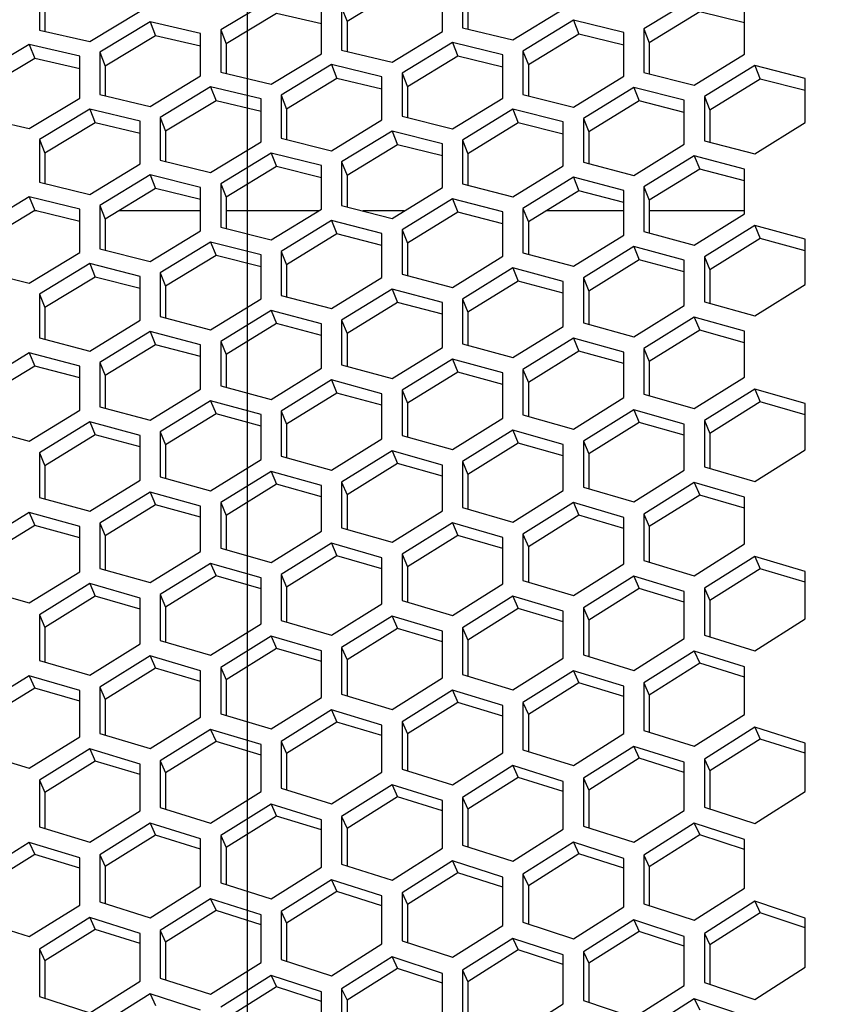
# Model space of a CAD drawing. Header units: millimetres. Extents: x 0 to 420, y 0 to 297.
# Tile 276 of 514: x 242.2 to 246.1, y 236.32 to 241.04. Entities that reach past the tile are written whole.
import ezdxf

# ---------------------------------------------------------------- set-up
doc = ezdxf.new("R2010")
doc.units = ezdxf.units.MM
doc.header["$LTSCALE"] = 23.1
doc.layers.get('0').update_dxf_attribs({"linetype": 'CONTINUOUS'})
doc.layers.add('DIM_PILOTEES', color=7, linetype='CONTINUOUS')
doc.styles.get("Standard").update_dxf_attribs({"font": 'txt', "width": 0.7})
doc.dimstyles.new('DIMSTYLE_1', dxfattribs={"dimtxt": 2.5, "dimasz": 3.5, "dimexe": 2, "dimexo": 0, "dimtad": 1, "dimdec": 0, "dimlfac": 10, "dimdsep": 46, "dimtxsty": 'Standard', "dimblk": '_FILLED', "dimblk1": '_FILLED', "dimblk2": '_FILLED', "dimcen": 0.09, "dimazin": 2, "dimtp": 1.2, "dimtm": 1.2, "dimtfac": 1, "dimtdec": 0, "dimtofl": 0, "dimtmove": 0, "dimatfit": 3, "dimldrblk": '_FILLED', "dimfxl": 0, "dimtolj": 1, "dimarcsym": 0})
doc.dimstyles.new('DIMSTYLE_2', dxfattribs={"dimtxt": 2.5, "dimasz": 3.5, "dimexe": 2, "dimexo": 0, "dimtad": 1, "dimdec": 0, "dimlfac": 10, "dimdsep": 46, "dimtxsty": 'Standard', "dimblk": '_FILLED', "dimblk1": '_FILLED', "dimblk2": '_FILLED', "dimcen": 0.09, "dimazin": 2, "dimtp": 0.5, "dimtm": 0.5, "dimtfac": 1, "dimtdec": 0, "dimtofl": 0, "dimtmove": 0, "dimatfit": 3, "dimldrblk": '_FILLED', "dimfxl": 0, "dimtolj": 1, "dimarcsym": 0})
doc.dimstyles.new('DIMSTYLE_4', dxfattribs={"dimtxt": 2.5, "dimasz": 3.5, "dimexe": 2, "dimexo": 0, "dimtad": 1, "dimdec": 0, "dimlfac": 10, "dimdsep": 46, "dimtxsty": 'Standard', "dimblk": '_FILLED', "dimblk1": '_FILLED', "dimblk2": '_FILLED', "dimcen": 0.09, "dimazin": 2, "dimtp": 0.8, "dimtm": 0.8, "dimtfac": 1, "dimtdec": 0, "dimtofl": 0, "dimtmove": 0, "dimatfit": 3, "dimldrblk": '_FILLED', "dimfxl": 0, "dimtolj": 1, "dimarcsym": 0})

# ---------------------------------------------------------------- blocks, each defined once
blk = doc.blocks.new('_FILLED')
at = {"color": 0, "linetype": 'ByBlock'}
blk.add_solid([(0, 0), (-1, 0.1429), (-1, -0.1429)], dxfattribs=at)
blk = doc.blocks.new('*D1')
at = {"layer": 'DIM_PILOTEES', "color": 2, "linetype": 'Continuous'}
for p, q in [((273.9153, 254.2086), (213.2201, 254.2086)), ((215.2201, 254.2086), (215.2201, 191.8279)), ((215.2201, 129.4471), (215.2201, 191.8279)), ((273.9407, 129.4471), (213.2201, 129.4471))]:
    blk.add_line(p, q, dxfattribs=at)
at = {"layer": 'DIM_PILOTEES', "color": 2, "linetype": 'Continuous', "xscale": 3.5, "yscale": 3.5, "zscale": 3.5}
for p, rotation in [((215.2201, 254.2086), 90), ((215.2201, 129.4471), 270)]:
    blk.add_blockref('_FILLED', p, dxfattribs=dict(at, rotation=rotation))
at = {"layer": 'DIM_PILOTEES', "color": 2, "linetype": 'Continuous', "insert": (212.0951, 191.6644), "char_height": 2.5, "width": 10.982143, "attachment_point": 2, "rotation": 90, "line_spacing_factor": 0.9}
blk.add_mtext('{\\ftxt;\\W0.0001;\\H0.0001;\\~}{\\ftxt;\\W2.9285714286;\\H2.5; }{\\ftxt;\\W0.0001;\\H0.0001;\\~}', dxfattribs=at)
blk = doc.blocks.new('*D2')
at = {"layer": 'DIM_PILOTEES', "color": 2, "linetype": 'Continuous'}
for p, q in [((226.3883, 206.1532), (226.3883, 267.8625)), ((243.2945, 226.4959), (243.2945, 267.8625)), ((226.3883, 265.8625), (218.8883, 265.8625)), ((218.8883, 265.8625), (234.8414, 265.8625)), ((250.7945, 265.8625), (234.8414, 265.8625)), ((243.2945, 265.8625), (250.7945, 265.8625))]:
    blk.add_line(p, q, dxfattribs=at)
at = {"layer": 'DIM_PILOTEES', "color": 2, "linetype": 'Continuous', "xscale": 3.5, "yscale": 3.5, "zscale": 3.5}
blk.add_blockref('_FILLED', (226.3883, 265.8625), dxfattribs=at)
at = {"layer": 'DIM_PILOTEES', "color": 2, "linetype": 'Continuous', "xscale": 3.5, "yscale": 3.5, "zscale": 3.5, "rotation": 180}
blk.add_blockref('_FILLED', (243.2945, 265.8625), dxfattribs=at)
at = {"layer": 'DIM_PILOTEES', "color": 2, "linetype": 'Continuous', "insert": (235.5503, 268.9875), "char_height": 2.5, "width": 8.035714, "attachment_point": 2, "line_spacing_factor": 0.9}
blk.add_mtext('{\\ftxt;\\W0.0001;\\H0.0001;\\~}{\\ftxt;\\W2.1428571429;\\H2.5; }{\\ftxt;\\W0.0001;\\H0.0001;\\~}', dxfattribs=at)
blk = doc.blocks.new('*D9')
at = {"layer": 'DIM_PILOTEES', "color": 2, "linetype": 'Continuous'}
for p, q in [((226.3883, 206.1532), (226.3883, 279.9641)), ((276.2211, 241.5579), (276.2211, 279.9641)), ((226.3883, 277.9641), (251.3047, 277.9641)), ((276.2211, 277.9641), (251.3047, 277.9641))]:
    blk.add_line(p, q, dxfattribs=at)
at = {"layer": 'DIM_PILOTEES', "color": 2, "linetype": 'Continuous', "xscale": 3.5, "yscale": 3.5, "zscale": 3.5, "rotation": 180}
blk.add_blockref('_FILLED', (226.3883, 277.9641), dxfattribs=at)
at = {"layer": 'DIM_PILOTEES', "color": 2, "linetype": 'Continuous', "xscale": 3.5, "yscale": 3.5, "zscale": 3.5}
blk.add_blockref('_FILLED', (276.2211, 277.9641), dxfattribs=at)
at = {"layer": 'DIM_PILOTEES', "color": 2, "linetype": 'Continuous', "insert": (253.158, 281.0891), "char_height": 2.5, "width": 8.839286, "attachment_point": 2, "line_spacing_factor": 0.9}
blk.add_mtext('{\\ftxt;\\W0.0001;\\H0.0001;\\~}{\\ftxt;\\W2.3571428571;\\H2.5; }{\\ftxt;\\W0.0001;\\H0.0001;\\~}', dxfattribs=at)

msp = doc.modelspace()

# ---------------------------------------------------------------- linework, layer by layer
at = {"color": 3, "linetype": 'Continuous'}
for p, q in [((242.2963, 241.1886), (242.2963, 240.9893)), ((244.2281, 240.9827), (244.2281, 241.1873)), ((244.3247, 241.2052), (244.3247, 241.0004)), ((245.4356, 241.1428), (245.1941, 240.9946)), ((243.4071, 241.1361), (243.1656, 240.9901)), ((243.7452, 241.0977), (243.7452, 240.8937)), ((242.5378, 240.934), (242.7793, 241.0795)), ((243.6486, 240.876), (243.6486, 241.0797)), ((244.5662, 240.9418), (244.8077, 241.0894)), ((245.677, 240.8737), (245.677, 241.083)), ((242.8276, 241.0282), (242.5861, 240.8826)), ((243.069, 240.9722), (242.8276, 241.0282)), ((244.3247, 241.0004), (244.5662, 240.9418)), ((244.856, 241.0363), (244.6145, 240.8886)), ((245.0975, 240.977), (244.856, 241.0363)), ((242.2963, 240.9893), (242.5378, 240.934)), ((243.069, 240.7693), (243.069, 240.9722)), ((243.1656, 240.9901), (243.1656, 240.787)), ((243.9867, 240.8355), (244.2281, 240.9827)), ((245.0975, 240.7685), (245.0975, 240.977)), ((245.1941, 240.9946), (245.1941, 240.7861)), ((242.248, 240.9202), (242.0065, 240.7751)), ((242.4895, 240.8647), (242.248, 240.9202)), ((244.2764, 240.9299), (244.035, 240.7826)), ((244.5179, 240.8709), (244.2764, 240.9299)), ((242.4895, 240.6626), (242.4895, 240.8647)), ((242.5861, 240.8826), (242.5861, 240.6803)), ((243.4071, 240.7292), (243.6486, 240.876)), ((243.7452, 240.8937), (243.9867, 240.8355)), ((244.5179, 240.6633), (244.5179, 240.8709)), ((244.6145, 240.8886), (244.6145, 240.6809)), ((245.4356, 240.7249), (245.677, 240.8737)), ((243.6969, 240.8234), (243.4554, 240.6765)), ((243.9384, 240.7649), (243.6969, 240.8234)), ((245.7253, 240.8194), (245.4839, 240.6704)), ((245.9668, 240.7575), (245.7253, 240.8194)), ((242.8276, 240.623), (243.069, 240.7693)), ((243.1656, 240.787), (243.4071, 240.7292)), ((243.9384, 240.5581), (243.9384, 240.7649)), ((244.035, 240.7826), (244.035, 240.5757)), ((244.856, 240.6201), (245.0975, 240.7685)), ((245.1941, 240.7861), (245.4356, 240.7249)), ((243.1173, 240.717), (242.8759, 240.5705)), ((243.3588, 240.6589), (243.1173, 240.717)), ((245.1458, 240.7145), (244.9043, 240.5659)), ((245.3873, 240.653), (245.1458, 240.7145)), ((245.9668, 240.5453), (245.9668, 240.7575)), ((242.5861, 240.6803), (242.8276, 240.623)), ((243.4554, 240.6765), (243.4554, 240.4705)), ((244.6145, 240.6809), (244.856, 240.6201)), ((245.4839, 240.6704), (245.4839, 240.4589)), ((242.248, 240.5167), (242.4895, 240.6626)), ((243.3588, 240.4529), (243.3588, 240.6589)), ((244.2764, 240.5153), (244.5179, 240.6633)), ((245.3873, 240.4416), (245.3873, 240.653)), ((242.0065, 240.5736), (242.248, 240.5167)), ((242.5378, 240.6105), (242.2963, 240.4645)), ((242.7793, 240.5528), (242.5378, 240.6105)), ((244.035, 240.5757), (244.2764, 240.5153)), ((244.5662, 240.6095), (244.3247, 240.4614)), ((244.8077, 240.5485), (244.5662, 240.6095)), ((242.7793, 240.3478), (242.7793, 240.5528)), ((242.8759, 240.5705), (242.8759, 240.3653)), ((243.6969, 240.4106), (243.9384, 240.5581)), ((244.8077, 240.3379), (244.8077, 240.5485)), ((244.9043, 240.5659), (244.9043, 240.3552)), ((245.7253, 240.3956), (245.9668, 240.5453)), ((243.9867, 240.5046), (243.7452, 240.3569)), ((244.2281, 240.444), (243.9867, 240.5046)), ((242.2963, 240.4645), (242.2963, 240.2601)), ((243.1173, 240.3058), (243.3588, 240.4529)), ((243.4554, 240.4705), (243.6969, 240.4106)), ((244.2281, 240.2343), (244.2281, 240.444)), ((244.3247, 240.4614), (244.3247, 240.2515)), ((245.1458, 240.2923), (245.3873, 240.4416)), ((245.4839, 240.4589), (245.7253, 240.3956)), ((243.4071, 240.3996), (243.1656, 240.2524)), ((243.6486, 240.3395), (243.4071, 240.3996)), ((245.4356, 240.3865), (245.1941, 240.2371)), ((245.677, 240.3229), (245.4356, 240.3865)), ((242.5378, 240.201), (242.7793, 240.3478)), ((242.8759, 240.3653), (243.1173, 240.3058)), ((243.6486, 240.1306), (243.6486, 240.3395)), ((243.7452, 240.3569), (243.7452, 240.1479)), ((244.5662, 240.1891), (244.8077, 240.3379)), ((244.9043, 240.3552), (245.1458, 240.2923)), ((242.8276, 240.2947), (242.5861, 240.1478)), ((243.069, 240.2349), (242.8276, 240.2947)), ((245.677, 240.1086), (245.677, 240.3229)), ((242.2963, 240.2601), (242.5378, 240.201)), ((243.1656, 240.2524), (243.1656, 240.0442)), ((244.3247, 240.2515), (244.5662, 240.1891)), ((244.856, 240.2831), (244.6145, 240.1341)), ((245.0975, 240.22), (244.856, 240.2831)), ((243.069, 240.0269), (243.069, 240.2349)), ((243.9867, 240.0859), (244.2281, 240.2343)), ((245.0975, 240.0064), (245.0975, 240.22)), ((245.1941, 240.2371), (245.1941, 240.0235)), ((242.248, 240.1898), (242.0065, 240.0433)), ((242.4895, 240.1304), (242.248, 240.1898)), ((242.5861, 240.1478), (242.5861, 239.9405)), ((243.7452, 240.1479), (243.9867, 240.0859)), ((244.2764, 240.1797), (244.035, 240.0311)), ((244.5179, 240.117), (244.2764, 240.1797)), ((242.4895, 239.9232), (242.4895, 240.1304)), ((243.4071, 239.9826), (243.6486, 240.1306)), ((244.5179, 239.9043), (244.5179, 240.117)), ((244.6145, 240.1341), (244.6145, 239.9213)), ((245.4356, 239.9585), (245.677, 240.1086)), ((243.6969, 240.0763), (243.4554, 239.9282)), ((243.9384, 240.014), (243.6969, 240.0763)), ((242.8276, 239.8794), (243.069, 240.0269)), ((243.1656, 240.0442), (243.4071, 239.9826)), ((243.9384, 239.8022), (243.9384, 240.014)), ((244.035, 240.0311), (244.035, 239.8192)), ((244.856, 239.8568), (245.0975, 240.0064)), ((245.1941, 240.0235), (245.4356, 239.9585)), ((245.7253, 240.0525), (245.4839, 239.9023)), ((245.9668, 239.9868), (245.7253, 240.0525)), ((243.1173, 239.9729), (242.8759, 239.8252)), ((243.3588, 239.911), (243.1173, 239.9729)), ((245.9668, 239.7695), (245.9668, 239.9868)), ((242.248, 239.7761), (242.4895, 239.9232)), ((242.5861, 239.9405), (242.8276, 239.8794)), ((243.3588, 239.7001), (243.3588, 239.911)), ((243.4554, 239.9282), (243.4554, 239.7171)), ((244.6145, 239.9213), (244.856, 239.8568)), ((245.1458, 239.9506), (244.9043, 239.8008)), ((245.3873, 239.8854), (245.1458, 239.9506)), ((242.5378, 239.8694), (242.2963, 239.7222)), ((242.7793, 239.808), (242.5378, 239.8694)), ((244.2764, 239.7551), (244.5179, 239.9043)), ((245.3873, 239.669), (245.3873, 239.8854)), ((245.4839, 239.9023), (245.4839, 239.6857)), ((242.0065, 239.8369), (242.248, 239.7761)), ((242.8759, 239.8252), (242.8759, 239.615)), ((244.035, 239.8192), (244.2764, 239.7551)), ((244.5662, 239.8488), (244.3247, 239.6994)), ((244.8077, 239.7839), (244.5662, 239.8488)), ((242.7793, 239.5979), (242.7793, 239.808)), ((243.6969, 239.6534), (243.9384, 239.8022)), ((244.8077, 239.5684), (244.8077, 239.7839)), ((244.9043, 239.8008), (244.9043, 239.5852)), ((245.7253, 239.6186), (245.9668, 239.7695)), ((242.2963, 239.7222), (242.2963, 239.5128)), ((243.9867, 239.7469), (243.7452, 239.598)), ((244.2281, 239.6825), (243.9867, 239.7469)), ((243.1173, 239.5517), (243.3588, 239.7001)), ((243.4554, 239.7171), (243.6969, 239.6534)), ((244.2281, 239.4678), (244.2281, 239.6825)), ((244.3247, 239.6994), (244.3247, 239.4846)), ((245.4839, 239.6857), (245.7253, 239.6186)), ((243.4071, 239.645), (243.1656, 239.4965)), ((243.6486, 239.5811), (243.4071, 239.645)), ((245.1458, 239.5185), (245.3873, 239.669)), ((242.5378, 239.45), (242.7793, 239.5979)), ((242.8759, 239.615), (243.1173, 239.5517)), ((243.6486, 239.3673), (243.6486, 239.5811)), ((243.7452, 239.598), (243.7452, 239.384)), ((244.9043, 239.5852), (245.1458, 239.5185)), ((245.4356, 239.6121), (245.1941, 239.4616)), ((245.677, 239.5448), (245.4356, 239.6121)), ((242.8276, 239.5432), (242.5861, 239.3951)), ((243.069, 239.4796), (242.8276, 239.5432)), ((244.5662, 239.4184), (244.8077, 239.5684)), ((245.677, 239.3255), (245.677, 239.5448)), ((242.2963, 239.5128), (242.5378, 239.45)), ((243.1656, 239.4965), (243.1656, 239.2835)), ((244.856, 239.5118), (244.6145, 239.3617)), ((245.0975, 239.4449), (244.856, 239.5118)), ((242.248, 239.4413), (242.0065, 239.2937)), ((242.4895, 239.3782), (242.248, 239.4413)), ((243.069, 239.2667), (243.069, 239.4796)), ((243.9867, 239.3183), (244.2281, 239.4678)), ((244.3247, 239.4846), (244.5662, 239.4184)), ((245.0975, 239.2265), (245.0975, 239.4449)), ((245.1941, 239.4616), (245.1941, 239.243)), ((242.5861, 239.3951), (242.5861, 239.1829)), ((244.2764, 239.4115), (244.035, 239.2618)), ((244.5179, 239.345), (244.2764, 239.4115)), ((242.4895, 239.1661), (242.4895, 239.3782)), ((243.4071, 239.2181), (243.6486, 239.3673)), ((243.7452, 239.384), (243.9867, 239.3183)), ((244.5179, 239.1275), (244.5179, 239.345)), ((244.6145, 239.3617), (244.6145, 239.144)), ((243.6969, 239.3112), (243.4554, 239.162)), ((243.9384, 239.2452), (243.6969, 239.3112)), ((245.4356, 239.1743), (245.677, 239.3255)), ((242.8276, 239.118), (243.069, 239.2667)), ((243.1656, 239.2835), (243.4071, 239.2181)), ((244.035, 239.2618), (244.035, 239.045)), ((245.7253, 239.2677), (245.4839, 239.1163)), ((245.9668, 239.1982), (245.7253, 239.2677)), ((243.1173, 239.2109), (242.8759, 239.0621)), ((243.3588, 239.1453), (243.1173, 239.2109)), ((243.9384, 239.0285), (243.9384, 239.2452)), ((244.856, 239.0757), (245.0975, 239.2265)), ((245.1941, 239.243), (245.4356, 239.1743)), ((242.248, 239.0179), (242.4895, 239.1661)), ((242.5861, 239.1829), (242.8276, 239.118)), ((243.4554, 239.162), (243.4554, 238.946)), ((245.1458, 239.1689), (244.9043, 239.018)), ((245.3873, 239.0999), (245.1458, 239.1689)), ((245.9668, 238.9761), (245.9668, 239.1982)), ((242.5378, 239.1106), (242.2963, 238.9622)), ((242.7793, 239.0455), (242.5378, 239.1106)), ((243.3588, 238.9295), (243.3588, 239.1453)), ((244.2764, 238.9772), (244.5179, 239.1275)), ((244.6145, 239.144), (244.856, 239.0757)), ((245.4839, 239.1163), (245.4839, 238.8949)), ((242.0065, 239.0823), (242.248, 239.0179)), ((242.8759, 239.0621), (242.8759, 238.8471)), ((244.5662, 239.0702), (244.3247, 238.9198)), ((244.8077, 239.0017), (244.5662, 239.0702)), ((245.3873, 238.8787), (245.3873, 239.0999)), ((242.7793, 238.8306), (242.7793, 239.0455)), ((243.6969, 238.8786), (243.9384, 239.0285)), ((244.035, 239.045), (244.2764, 238.9772)), ((244.9043, 239.018), (244.9043, 238.7975)), ((243.9867, 238.9715), (243.7452, 238.8215)), ((244.2281, 238.9034), (243.9867, 238.9715)), ((244.8077, 238.7813), (244.8077, 239.0017)), ((245.7253, 238.8241), (245.9668, 238.9761)), ((242.2963, 238.9622), (242.2963, 238.7481)), ((243.1173, 238.7801), (243.3588, 238.9295)), ((243.4554, 238.946), (243.6969, 238.8786)), ((244.3247, 238.9198), (244.3247, 238.7001)), ((243.4071, 238.8728), (243.1656, 238.7232)), ((243.6486, 238.8051), (243.4071, 238.8728)), ((244.2281, 238.6839), (244.2281, 238.9034)), ((245.1458, 238.7272), (245.3873, 238.8787)), ((245.4839, 238.8949), (245.7253, 238.8241)), ((242.5378, 238.6816), (242.7793, 238.8306)), ((242.8759, 238.8471), (243.1173, 238.7801)), ((243.6486, 238.5865), (243.6486, 238.8051)), ((243.7452, 238.8215), (243.7452, 238.6028)), ((244.5662, 238.6302), (244.8077, 238.7813)), ((244.9043, 238.7975), (245.1458, 238.7272)), ((245.4356, 238.8201), (245.1941, 238.6685)), ((245.677, 238.7491), (245.4356, 238.8201)), ((242.2963, 238.7481), (242.5378, 238.6816)), ((242.8276, 238.7741), (242.5861, 238.6249)), ((243.069, 238.7068), (242.8276, 238.7741)), ((245.677, 238.525), (245.677, 238.7491)), ((243.069, 238.4891), (243.069, 238.7068)), ((243.1656, 238.7232), (243.1656, 238.5054)), ((243.9867, 238.5333), (244.2281, 238.6839)), ((244.3247, 238.7001), (244.5662, 238.6302)), ((244.856, 238.723), (244.6145, 238.5718)), ((245.0975, 238.6524), (244.856, 238.723)), ((242.248, 238.6753), (242.0065, 238.5267)), ((242.4895, 238.6086), (242.248, 238.6753)), ((245.0975, 238.4292), (245.0975, 238.6524)), ((245.1941, 238.6685), (245.1941, 238.4452)), ((242.4895, 238.3918), (242.4895, 238.6086)), ((242.5861, 238.6249), (242.5861, 238.408)), ((243.7452, 238.6028), (243.9867, 238.5333)), ((244.2764, 238.6259), (244.035, 238.4752)), ((244.5179, 238.5557), (244.2764, 238.6259)), ((243.4071, 238.4364), (243.6486, 238.5865)), ((244.5179, 238.3335), (244.5179, 238.5557)), ((244.6145, 238.5718), (244.6145, 238.3494)), ((243.1656, 238.5054), (243.4071, 238.4364)), ((243.6969, 238.5288), (243.4554, 238.3785)), ((243.9384, 238.4591), (243.6969, 238.5288)), ((245.4356, 238.3728), (245.677, 238.525)), ((242.8276, 238.3394), (243.069, 238.4891)), ((243.9384, 238.2377), (243.9384, 238.4591)), ((244.035, 238.4752), (244.035, 238.2536)), ((245.7253, 238.4655), (245.4839, 238.3131)), ((245.9668, 238.3923), (245.7253, 238.4655)), ((242.5861, 238.408), (242.8276, 238.3394)), ((243.1173, 238.4317), (242.8759, 238.2818)), ((243.3588, 238.3624), (243.1173, 238.4317)), ((244.856, 238.2774), (245.0975, 238.4292)), ((245.1941, 238.4452), (245.4356, 238.3728)), ((242.248, 238.2425), (242.4895, 238.3918)), ((243.3588, 238.1419), (243.3588, 238.3624)), ((243.4554, 238.3785), (243.4554, 238.1579)), ((245.1458, 238.37), (244.9043, 238.2181)), ((245.3873, 238.2973), (245.1458, 238.37)), ((245.9668, 238.1655), (245.9668, 238.3923)), ((242.0065, 238.3106), (242.248, 238.2425)), ((242.5378, 238.3346), (242.2963, 238.1852)), ((242.7793, 238.2657), (242.5378, 238.3346)), ((244.2764, 238.1821), (244.5179, 238.3335)), ((244.6145, 238.3494), (244.856, 238.2774)), ((245.4839, 238.3131), (245.4839, 238.087)), ((242.7793, 238.0461), (242.7793, 238.2657)), ((242.8759, 238.2818), (242.8759, 238.0621)), ((244.5662, 238.2745), (244.3247, 238.123)), ((244.8077, 238.2022), (244.5662, 238.2745)), ((245.3873, 238.0713), (245.3873, 238.2973)), ((243.6969, 238.0868), (243.9384, 238.2377)), ((244.035, 238.2536), (244.2764, 238.1821)), ((244.9043, 238.2181), (244.9043, 237.9929)), ((242.2963, 238.1852), (242.2963, 237.9663)), ((243.9867, 238.179), (243.7452, 238.028)), ((244.2281, 238.1072), (243.9867, 238.179)), ((244.8077, 237.9772), (244.8077, 238.2022)), ((245.7253, 238.0126), (245.9668, 238.1655)), ((243.1173, 237.9915), (243.3588, 238.1419)), ((243.4554, 238.1579), (243.6969, 238.0868)), ((244.3247, 238.123), (244.3247, 237.8988)), ((243.4071, 238.0835), (243.1656, 237.9329)), ((243.6486, 238.0121), (243.4071, 238.0835)), ((244.2281, 237.8831), (244.2281, 238.1072)), ((245.1458, 237.9189), (245.3873, 238.0713)), ((245.4839, 238.087), (245.7253, 238.0126)), ((242.5378, 237.8962), (242.7793, 238.0461)), ((242.8759, 238.0621), (243.1173, 237.9915)), ((243.7452, 238.028), (243.7452, 237.8046)), ((242.8276, 237.988), (242.5861, 237.8379)), ((243.069, 237.9171), (242.8276, 237.988)), ((243.6486, 237.7889), (243.6486, 238.0121)), ((244.5662, 237.8252), (244.8077, 237.9772)), ((244.9043, 237.9929), (245.1458, 237.9189)), ((245.4356, 238.0111), (245.1941, 237.8585)), ((245.677, 237.9364), (245.4356, 238.0111)), ((242.2963, 237.9663), (242.5378, 237.8962)), ((243.1656, 237.9329), (243.1656, 237.7105)), ((245.677, 237.7077), (245.677, 237.9364)), ((242.248, 237.8925), (242.0065, 237.7428)), ((242.4895, 237.822), (242.248, 237.8925)), ((243.069, 237.6948), (243.069, 237.9171)), ((243.9867, 237.7315), (244.2281, 237.8831)), ((244.3247, 237.8988), (244.5662, 237.8252)), ((244.856, 237.9173), (244.6145, 237.7651)), ((245.0975, 237.843), (244.856, 237.9173)), ((242.5861, 237.8379), (242.5861, 237.6163)), ((245.0975, 237.6152), (245.0975, 237.843)), ((245.1941, 237.8585), (245.1941, 237.6306)), ((242.4895, 237.6006), (242.4895, 237.822)), ((243.4071, 237.6378), (243.6486, 237.7889)), ((243.7452, 237.8046), (243.9867, 237.7315)), ((244.2764, 237.8234), (244.035, 237.6717)), ((244.5179, 237.7496), (244.2764, 237.8234)), ((244.5179, 237.5227), (244.5179, 237.7496)), ((244.6145, 237.7651), (244.6145, 237.5381)), ((242.8276, 237.5441), (243.069, 237.6948)), ((243.1656, 237.7105), (243.4071, 237.6378)), ((243.6969, 237.7295), (243.4554, 237.5783)), ((243.9384, 237.6561), (243.6969, 237.7295)), ((245.4356, 237.5545), (245.677, 237.7077)), ((243.9384, 237.4302), (243.9384, 237.6561)), ((244.035, 237.6717), (244.035, 237.4456)), ((245.7253, 237.6465), (245.4839, 237.4933)), ((245.9668, 237.5697), (245.7253, 237.6465)), ((242.248, 237.4504), (242.4895, 237.6006)), ((242.5861, 237.6163), (242.8276, 237.5441)), ((243.1173, 237.6357), (242.8759, 237.4849)), ((243.3588, 237.5627), (243.1173, 237.6357)), ((244.856, 237.4625), (245.0975, 237.6152)), ((245.1941, 237.6306), (245.4356, 237.5545)), ((243.3588, 237.3377), (243.3588, 237.5627)), ((243.4554, 237.5783), (243.4554, 237.3531)), ((245.1458, 237.5543), (244.9043, 237.4015)), ((245.3873, 237.478), (245.1458, 237.5543)), ((245.9668, 237.3383), (245.9668, 237.5697)), ((242.0065, 237.5222), (242.248, 237.4504)), ((242.5378, 237.5418), (242.2963, 237.3915)), ((242.7793, 237.4693), (242.5378, 237.5418)), ((244.2764, 237.3705), (244.5179, 237.5227)), ((244.6145, 237.5381), (244.856, 237.4625)), ((242.7793, 237.2452), (242.7793, 237.4693)), ((242.8759, 237.4849), (242.8759, 237.2606)), ((244.5662, 237.4621), (244.3247, 237.3098)), ((244.8077, 237.3862), (244.5662, 237.4621)), ((245.3873, 237.2475), (245.3873, 237.478)), ((245.4839, 237.4933), (245.4839, 237.2626)), ((243.6969, 237.2784), (243.9384, 237.4302)), ((244.035, 237.4456), (244.2764, 237.3705)), ((242.2963, 237.3915), (242.2963, 237.1681)), ((243.9867, 237.3699), (243.7452, 237.218)), ((244.2281, 237.2945), (243.9867, 237.3699)), ((244.8077, 237.1567), (244.8077, 237.3862)), ((244.9043, 237.4015), (244.9043, 237.1718)), ((243.1173, 237.1864), (243.3588, 237.3377)), ((243.4554, 237.3531), (243.6969, 237.2784)), ((245.7253, 237.1845), (245.9668, 237.3383)), ((243.4071, 237.2777), (243.1656, 237.1262)), ((243.6486, 237.2027), (243.4071, 237.2777)), ((244.2281, 237.0658), (244.2281, 237.2945)), ((244.3247, 237.3098), (244.3247, 237.081)), ((242.5378, 237.0944), (242.7793, 237.2452)), ((242.8759, 237.2606), (243.1173, 237.1864)), ((245.1458, 237.0942), (245.3873, 237.2475)), ((245.4839, 237.2626), (245.7253, 237.1845)), ((242.8276, 237.1854), (242.5861, 237.0345)), ((243.069, 237.1109), (242.8276, 237.1854)), ((243.6486, 236.975), (243.6486, 237.2027)), ((243.7452, 237.218), (243.7452, 236.9901)), ((245.4356, 237.1857), (245.1941, 237.0322)), ((245.677, 237.1073), (245.4356, 237.1857)), ((242.2963, 237.1681), (242.5378, 237.0944)), ((243.1656, 237.1262), (243.1656, 236.8993)), ((244.5662, 237.0038), (244.8077, 237.1567)), ((244.9043, 237.1718), (245.1458, 237.0942)), ((242.248, 237.0932), (242.0065, 236.9427)), ((242.4895, 237.0192), (242.248, 237.0932)), ((243.069, 236.8842), (243.069, 237.1109)), ((244.3247, 237.081), (244.5662, 237.0038)), ((244.856, 237.0951), (244.6145, 236.9421)), ((245.0975, 237.0172), (244.856, 237.0951)), ((245.677, 236.8742), (245.677, 237.1073)), ((242.5861, 237.0345), (242.5861, 236.8085)), ((243.9867, 236.9134), (244.2281, 237.0658)), ((245.1941, 237.0322), (245.1941, 236.7999)), ((242.4895, 236.7933), (242.4895, 237.0192)), ((243.7452, 236.9901), (243.9867, 236.9134)), ((244.2764, 237.0046), (244.035, 236.852)), ((244.5179, 236.9271), (244.2764, 237.0046)), ((245.0975, 236.785), (245.0975, 237.0172)), ((243.4071, 236.8231), (243.6486, 236.975)), ((244.6145, 236.9421), (244.6145, 236.7107)), ((243.1656, 236.8993), (243.4071, 236.8231)), ((243.6969, 236.914), (243.4554, 236.762)), ((243.9384, 236.837), (243.6969, 236.914)), ((244.5179, 236.6958), (244.5179, 236.9271)), ((242.8276, 236.7327), (243.069, 236.8842)), ((244.035, 236.852), (244.035, 236.6216)), ((245.4356, 236.7202), (245.677, 236.8742)), ((242.5861, 236.8085), (242.8276, 236.7327)), ((243.1173, 236.8235), (242.8759, 236.6719)), ((243.3588, 236.7469), (243.1173, 236.8235)), ((243.9384, 236.6067), (243.9384, 236.837)), ((245.1941, 236.7999), (245.4356, 236.7202)), ((245.7253, 236.8114), (245.4839, 236.6573)), ((245.9668, 236.731), (245.7253, 236.8114)), ((242.248, 236.6423), (242.4895, 236.7933)), ((243.4554, 236.762), (243.4554, 236.5324)), ((244.856, 236.6315), (245.0975, 236.785)), ((242.0065, 236.7177), (242.248, 236.6423)), ((242.5378, 236.7329), (242.2963, 236.5818)), ((242.7793, 236.6569), (242.5378, 236.7329)), ((243.3588, 236.5175), (243.3588, 236.7469)), ((244.6145, 236.7107), (244.856, 236.6315)), ((245.1458, 236.7225), (244.9043, 236.5689)), ((245.3873, 236.6426), (245.1458, 236.7225)), ((245.9668, 236.4952), (245.9668, 236.731)), ((242.7793, 236.4284), (242.7793, 236.6569)), ((242.8759, 236.6719), (242.8759, 236.4433)), ((244.2764, 236.5428), (244.5179, 236.6958)), ((245.4839, 236.6573), (245.4839, 236.4223)), ((243.6969, 236.4541), (243.9384, 236.6067)), ((244.035, 236.6216), (244.2764, 236.5428)), ((244.5662, 236.6336), (244.3247, 236.4805)), ((244.8077, 236.5542), (244.5662, 236.6336)), ((245.3873, 236.4077), (245.3873, 236.6426)), ((242.2963, 236.5818), (242.2963, 236.3541)), ((244.9043, 236.5689), (244.9043, 236.3349)), ((243.1173, 236.3654), (243.3588, 236.5175)), ((243.4554, 236.5324), (243.6969, 236.4541)), ((243.9867, 236.5448), (243.7452, 236.3921)), ((244.2281, 236.4658), (243.9867, 236.5448)), ((244.8077, 236.3203), (244.8077, 236.5542)), ((244.2281, 236.2328), (244.2281, 236.4658)), ((244.3247, 236.4805), (244.3247, 236.2474)), ((245.7253, 236.3406), (245.9668, 236.4952)), ((242.5378, 236.2768), (242.7793, 236.4284)), ((242.8759, 236.4433), (243.1173, 236.3654)), ((243.4071, 236.4559), (243.1656, 236.3037)), ((243.6486, 236.3774), (243.4071, 236.4559)), ((245.4839, 236.4223), (245.7253, 236.3406)), ((243.6486, 236.1454), (243.6486, 236.3774)), ((243.7452, 236.3921), (243.7452, 236.1599)), ((245.1458, 236.2536), (245.3873, 236.4077)), ((242.2963, 236.3541), (242.5378, 236.2768)), ((242.8276, 236.367), (242.5861, 236.2153)), ((243.069, 236.289), (242.8276, 236.367)), ((244.9043, 236.3349), (245.1458, 236.2536)), ((245.4356, 236.3443), (245.1941, 236.1901)), ((245.677, 236.2624), (245.4356, 236.3443)), ((244.5662, 236.1667), (244.8077, 236.3203))]:
    msp.add_line(p, q, dxfattribs=at)
at = {"color": 7, "linetype": 'Continuous'}
for p, q in [((244.0125, 241.1769), (243.7711, 241.0308)), ((242.3222, 241.1208), (242.3222, 240.9834)), ((243.7452, 241.0977), (243.7711, 241.0308)), ((244.3506, 241.1383), (244.3506, 240.9942)), ((243.433, 241.069), (243.1915, 240.9232)), ((243.6486, 241.0189), (243.433, 241.069)), ((245.4614, 241.0765), (245.22, 240.9287)), ((245.677, 241.0235), (245.4614, 241.0765)), ((242.8276, 241.0282), (242.8534, 240.961)), ((243.7711, 241.0308), (243.7711, 240.8875)), ((244.856, 241.0363), (244.8819, 240.9701)), ((242.8534, 240.961), (242.612, 240.8157)), ((243.069, 240.9113), (242.8534, 240.961)), ((243.1656, 240.9901), (243.1915, 240.9232)), ((244.8819, 240.9701), (244.6404, 240.8227)), ((245.0975, 240.9174), (244.8819, 240.9701)), ((245.1941, 240.9946), (245.22, 240.9287)), ((242.248, 240.9202), (242.2739, 240.8531)), ((243.1915, 240.9232), (243.1915, 240.7809)), ((244.2764, 240.9299), (244.3023, 240.8636)), ((245.22, 240.9287), (245.22, 240.7795)), ((242.5861, 240.8826), (242.612, 240.8157)), ((244.3023, 240.8636), (244.0608, 240.7166)), ((244.5179, 240.8113), (244.3023, 240.8636)), ((244.6145, 240.8886), (244.6404, 240.8227)), ((242.2739, 240.8531), (242.0324, 240.7082)), ((242.4895, 240.8037), (242.2739, 240.8531)), ((242.612, 240.8157), (242.612, 240.6742)), ((243.6969, 240.8234), (243.7228, 240.7572)), ((244.6404, 240.8227), (244.6404, 240.6744)), ((245.7253, 240.8194), (245.7512, 240.7541)), ((244.035, 240.7826), (244.0608, 240.7166)), ((243.1173, 240.717), (243.1432, 240.6507)), ((243.7228, 240.7572), (243.4813, 240.6106)), ((243.9384, 240.7052), (243.7228, 240.7572)), ((244.0608, 240.7166), (244.0608, 240.5692)), ((245.1458, 240.7145), (245.1717, 240.6492)), ((245.7512, 240.7541), (245.5097, 240.6054)), ((245.9668, 240.6991), (245.7512, 240.7541)), ((243.4554, 240.6765), (243.4813, 240.6106)), ((245.4839, 240.6704), (245.5097, 240.6054)), ((243.1432, 240.6507), (242.9017, 240.5046)), ((243.3588, 240.5991), (243.1432, 240.6507)), ((245.1717, 240.6492), (244.9302, 240.5009)), ((245.3873, 240.5946), (245.1717, 240.6492)), ((242.5378, 240.6105), (242.5637, 240.5443)), ((243.4813, 240.6106), (243.4813, 240.4641)), ((244.5662, 240.6095), (244.5921, 240.5443)), ((245.5097, 240.6054), (245.5097, 240.4521)), ((242.5637, 240.5443), (242.3222, 240.3985)), ((242.7793, 240.4931), (242.5637, 240.5443)), ((242.8759, 240.5705), (242.9017, 240.5046)), ((244.5921, 240.5443), (244.3506, 240.3964)), ((244.8077, 240.49), (244.5921, 240.5443)), ((244.9043, 240.5659), (244.9302, 240.5009)), ((242.9017, 240.5046), (242.9017, 240.3589)), ((243.9867, 240.5046), (244.0125, 240.4393)), ((244.9302, 240.5009), (244.9302, 240.3485)), ((242.2963, 240.4645), (242.3222, 240.3985)), ((244.0125, 240.4393), (243.7711, 240.2919)), ((244.2281, 240.3855), (244.0125, 240.4393)), ((244.3247, 240.4614), (244.3506, 240.3964)), ((242.3222, 240.3985), (242.3222, 240.2538)), ((243.4071, 240.3996), (243.433, 240.3344)), ((244.3506, 240.3964), (244.3506, 240.2449)), ((245.4356, 240.3865), (245.4614, 240.3222)), ((243.7452, 240.3569), (243.7711, 240.2919)), ((242.8276, 240.2947), (242.8534, 240.2294)), ((243.433, 240.3344), (243.1915, 240.1873)), ((243.6486, 240.2809), (243.433, 240.3344)), ((243.7711, 240.2919), (243.7711, 240.1412)), ((245.4614, 240.3222), (245.22, 240.1731)), ((245.677, 240.2657), (245.4614, 240.3222)), ((243.1656, 240.2524), (243.1915, 240.1873)), ((244.856, 240.2831), (244.8819, 240.2188)), ((242.8534, 240.2294), (242.612, 240.0828)), ((243.069, 240.1763), (242.8534, 240.2294)), ((244.8819, 240.2188), (244.6404, 240.0701)), ((245.0975, 240.1627), (244.8819, 240.2188)), ((245.1941, 240.2371), (245.22, 240.1731)), ((242.248, 240.1898), (242.2739, 240.1245)), ((242.5861, 240.1478), (242.612, 240.0828)), ((243.1915, 240.1873), (243.1915, 240.0376)), ((244.2764, 240.1797), (244.3023, 240.1154)), ((245.22, 240.1731), (245.22, 240.0165)), ((242.2739, 240.1245), (242.0324, 239.9783)), ((242.2843, 240.122), (242.2697, 240.122)), ((242.4895, 240.0718), (242.2739, 240.1245)), ((243.069, 240.122), (242.6764, 240.122)), ((243.6345, 240.122), (243.1915, 240.122)), ((244.0454, 240.122), (243.8464, 240.122)), ((244.3023, 240.1154), (244.0608, 239.9671)), ((244.5179, 240.0596), (244.3023, 240.1154)), ((244.6145, 240.1341), (244.6404, 240.0701)), ((245.0975, 240.122), (244.7247, 240.122)), ((245.677, 240.122), (245.22, 240.122)), ((242.612, 240.0828), (242.612, 239.934)), ((243.6969, 240.0763), (243.7228, 240.0119)), ((244.6404, 240.0701), (244.6404, 239.9145)), ((243.7228, 240.0119), (243.4813, 239.8641)), ((243.9384, 239.9566), (243.7228, 240.0119)), ((244.035, 240.0311), (244.0608, 239.9671)), ((245.7253, 240.0525), (245.7512, 239.9891)), ((243.1173, 239.9729), (243.1432, 239.9085)), ((244.0608, 239.9671), (244.0608, 239.8124)), ((245.7512, 239.9891), (245.5097, 239.8392)), ((245.9668, 239.9307), (245.7512, 239.9891)), ((243.4554, 239.9282), (243.4813, 239.8641)), ((245.1458, 239.9506), (245.1717, 239.8873)), ((242.5378, 239.8694), (242.5637, 239.8051)), ((243.1432, 239.9085), (242.9017, 239.7611)), ((243.3588, 239.8536), (243.1432, 239.9085)), ((243.4813, 239.8641), (243.4813, 239.7103)), ((245.1717, 239.8873), (244.9302, 239.7377)), ((245.3873, 239.8293), (245.1717, 239.8873)), ((245.4839, 239.9023), (245.5097, 239.8392)), ((242.8759, 239.8252), (242.9017, 239.7611)), ((244.5662, 239.8488), (244.5921, 239.7854)), ((245.5097, 239.8392), (245.5097, 239.6786)), ((242.5637, 239.8051), (242.3222, 239.6581)), ((242.7793, 239.7505), (242.5637, 239.8051)), ((244.5921, 239.7854), (244.3506, 239.6363)), ((244.8077, 239.7278), (244.5921, 239.7854)), ((244.9043, 239.8008), (244.9302, 239.7377)), ((242.2963, 239.7222), (242.3222, 239.6581)), ((242.9017, 239.7611), (242.9017, 239.6082)), ((243.9867, 239.7469), (244.0125, 239.6835)), ((244.9302, 239.7377), (244.9302, 239.578)), ((244.0125, 239.6835), (243.7711, 239.5349)), ((244.2281, 239.6263), (244.0125, 239.6835)), ((244.3247, 239.6994), (244.3506, 239.6363)), ((242.3222, 239.6581), (242.3222, 239.5061)), ((243.4071, 239.645), (243.433, 239.5817)), ((244.3506, 239.6363), (244.3506, 239.4775)), ((243.433, 239.5817), (243.1915, 239.4334)), ((243.6486, 239.5248), (243.433, 239.5817)), ((243.7452, 239.598), (243.7711, 239.5349)), ((245.4356, 239.6121), (245.4614, 239.5497)), ((242.8276, 239.5432), (242.8534, 239.4798)), ((243.7711, 239.5349), (243.7711, 239.377)), ((245.4614, 239.5497), (245.22, 239.3994)), ((245.677, 239.4899), (245.4614, 239.5497)), ((243.1656, 239.4965), (243.1915, 239.4334)), ((244.856, 239.5118), (244.8819, 239.4494)), ((242.248, 239.4413), (242.2739, 239.3779)), ((242.8534, 239.4798), (242.612, 239.332)), ((243.069, 239.4233), (242.8534, 239.4798)), ((244.8819, 239.4494), (244.6404, 239.2996)), ((245.0975, 239.39), (244.8819, 239.4494)), ((245.1941, 239.4616), (245.22, 239.3994)), ((242.5861, 239.3951), (242.612, 239.332)), ((243.1915, 239.4334), (243.1915, 239.2765)), ((244.2764, 239.4115), (244.3023, 239.3491)), ((245.22, 239.3994), (245.22, 239.2357)), ((242.2739, 239.3779), (242.0324, 239.2306)), ((242.4895, 239.3219), (242.2739, 239.3779)), ((244.3023, 239.3491), (244.0608, 239.1997)), ((244.5179, 239.2901), (244.3023, 239.3491)), ((244.6145, 239.3617), (244.6404, 239.2996)), ((242.612, 239.332), (242.612, 239.176)), ((243.6969, 239.3112), (243.7228, 239.2488)), ((244.6404, 239.2996), (244.6404, 239.1367)), ((244.035, 239.2618), (244.0608, 239.1997)), ((245.7253, 239.2677), (245.7512, 239.2063)), ((243.1173, 239.2109), (243.1432, 239.1485)), ((243.7228, 239.2488), (243.4813, 239.0998)), ((243.9384, 239.1901), (243.7228, 239.2488)), ((245.7512, 239.2063), (245.5097, 239.0552)), ((245.9668, 239.1445), (245.7512, 239.2063)), ((243.4554, 239.162), (243.4813, 239.0998)), ((244.0608, 239.1997), (244.0608, 239.0378)), ((245.1458, 239.1689), (245.1717, 239.1075)), ((242.5378, 239.1106), (242.5637, 239.0482)), ((243.1432, 239.1485), (242.9017, 239)), ((243.3588, 239.0902), (243.1432, 239.1485)), ((245.4839, 239.1163), (245.5097, 239.0552)), ((242.8759, 239.0621), (242.9017, 239)), ((243.4813, 239.0998), (243.4813, 238.9389)), ((244.5662, 239.0702), (244.5921, 239.0088)), ((245.1717, 239.1075), (244.9302, 238.9569)), ((245.3873, 239.0462), (245.1717, 239.1075)), ((242.5637, 239.0482), (242.3222, 238.9001)), ((242.7793, 238.9903), (242.5637, 239.0482)), ((244.9043, 239.018), (244.9302, 238.9569)), ((245.5097, 239.0552), (245.5097, 238.8874)), ((242.9017, 239), (242.9017, 238.8399)), ((243.9867, 238.9715), (244.0125, 238.9101)), ((244.5921, 239.0088), (244.3506, 238.8586)), ((244.8077, 238.9479), (244.5921, 239.0088)), ((242.2963, 238.9622), (242.3222, 238.9001)), ((244.3247, 238.9198), (244.3506, 238.8586)), ((244.9302, 238.9569), (244.9302, 238.79)), ((242.3222, 238.9001), (242.3222, 238.741)), ((243.4071, 238.8728), (243.433, 238.8114)), ((244.0125, 238.9101), (243.7711, 238.7604)), ((244.2281, 238.8496), (244.0125, 238.9101)), ((244.3506, 238.8586), (244.3506, 238.6927)), ((243.433, 238.8114), (243.1915, 238.6621)), ((243.6486, 238.7512), (243.433, 238.8114)), ((243.7452, 238.8215), (243.7711, 238.7604)), ((245.4356, 238.8201), (245.4614, 238.7597)), ((242.8276, 238.7741), (242.8534, 238.7127)), ((243.7711, 238.7604), (243.7711, 238.5953)), ((245.4614, 238.7597), (245.22, 238.6084)), ((245.677, 238.6966), (245.4614, 238.7597)), ((242.8534, 238.7127), (242.612, 238.5638)), ((243.069, 238.6529), (242.8534, 238.7127)), ((243.1656, 238.7232), (243.1915, 238.6621)), ((244.856, 238.723), (244.8819, 238.6626)), ((242.248, 238.6753), (242.2739, 238.6139)), ((243.1915, 238.6621), (243.1915, 238.498)), ((244.8819, 238.6626), (244.6404, 238.5117)), ((245.0975, 238.5998), (244.8819, 238.6626)), ((245.1941, 238.6685), (245.22, 238.6084)), ((242.2739, 238.6139), (242.0324, 238.4655)), ((242.4895, 238.5546), (242.2739, 238.6139)), ((242.5861, 238.6249), (242.612, 238.5638)), ((244.2764, 238.6259), (244.3023, 238.5655)), ((245.22, 238.6084), (245.22, 238.4375)), ((242.612, 238.5638), (242.612, 238.4007)), ((244.3023, 238.5655), (244.0608, 238.415)), ((244.5179, 238.5031), (244.3023, 238.5655)), ((244.6145, 238.5718), (244.6404, 238.5117)), ((243.6969, 238.5288), (243.7228, 238.4684)), ((244.6404, 238.5117), (244.6404, 238.3417)), ((243.7228, 238.4684), (243.4813, 238.3184)), ((243.9384, 238.4064), (243.7228, 238.4684)), ((244.035, 238.4752), (244.0608, 238.415)), ((245.7253, 238.4655), (245.7512, 238.4061)), ((243.1173, 238.4317), (243.1432, 238.3713)), ((244.0608, 238.415), (244.0608, 238.246)), ((245.7512, 238.4061), (245.5097, 238.254)), ((245.9668, 238.3411), (245.7512, 238.4061)), ((243.1432, 238.3713), (242.9017, 238.2217)), ((243.3588, 238.3097), (243.1432, 238.3713)), ((243.4554, 238.3785), (243.4813, 238.3184)), ((245.1458, 238.37), (245.1717, 238.3106)), ((242.5378, 238.3346), (242.5637, 238.2741)), ((243.4813, 238.3184), (243.4813, 238.1503)), ((245.1717, 238.3106), (244.9302, 238.159)), ((245.3873, 238.246), (245.1717, 238.3106)), ((245.4839, 238.3131), (245.5097, 238.254)), ((242.5637, 238.2741), (242.3222, 238.125)), ((242.7793, 238.213), (242.5637, 238.2741)), ((242.8759, 238.2818), (242.9017, 238.2217)), ((244.5662, 238.2745), (244.5921, 238.2151)), ((242.9017, 238.2217), (242.9017, 238.0546)), ((244.5921, 238.2151), (244.3506, 238.0639)), ((244.8077, 238.1509), (244.5921, 238.2151)), ((244.9043, 238.2181), (244.9302, 238.159)), ((245.5097, 238.254), (245.5097, 238.0791)), ((242.2963, 238.1852), (242.3222, 238.125)), ((243.9867, 238.179), (244.0125, 238.1196)), ((242.3222, 238.125), (242.3222, 237.9588)), ((244.0125, 238.1196), (243.7711, 237.9689)), ((244.2281, 238.0558), (244.0125, 238.1196)), ((244.3247, 238.123), (244.3506, 238.0639)), ((244.9302, 238.159), (244.9302, 237.985)), ((243.4071, 238.0835), (243.433, 238.0241)), ((243.433, 238.0241), (243.1915, 237.8738)), ((243.6486, 237.9607), (243.433, 238.0241)), ((243.7452, 238.028), (243.7711, 237.9689)), ((244.3506, 238.0639), (244.3506, 237.8909)), ((242.8276, 237.988), (242.8534, 237.9286)), ((245.4356, 238.0111), (245.4614, 237.9528)), ((242.8534, 237.9286), (242.612, 237.7788)), ((243.069, 237.8656), (242.8534, 237.9286)), ((243.1656, 237.9329), (243.1915, 237.8738)), ((243.7711, 237.9689), (243.7711, 237.7968)), ((245.4614, 237.9528), (245.22, 237.8004)), ((245.677, 237.8863), (245.4614, 237.9528)), ((242.248, 237.8925), (242.2739, 237.8331)), ((244.856, 237.9173), (244.8819, 237.8589)), ((242.5861, 237.8379), (242.612, 237.7788)), ((243.1915, 237.8738), (243.1915, 237.7027)), ((244.8819, 237.8589), (244.6404, 237.707)), ((245.0975, 237.7928), (244.8819, 237.8589)), ((245.1941, 237.8585), (245.22, 237.8004)), ((242.2739, 237.8331), (242.0324, 237.6837)), ((242.4895, 237.7705), (242.2739, 237.8331)), ((244.2764, 237.8234), (244.3023, 237.765)), ((245.22, 237.8004), (245.22, 237.6225)), ((242.612, 237.7788), (242.612, 237.6086)), ((244.3023, 237.765), (244.0608, 237.6136)), ((244.5179, 237.6994), (244.3023, 237.765)), ((244.6145, 237.7651), (244.6404, 237.707)), ((243.6969, 237.7295), (243.7228, 237.6711)), ((244.6404, 237.707), (244.6404, 237.5301)), ((243.7228, 237.6711), (243.4813, 237.5202)), ((243.9384, 237.6059), (243.7228, 237.6711)), ((244.035, 237.6717), (244.0608, 237.6136)), ((245.7253, 237.6465), (245.7512, 237.5892)), ((243.1173, 237.6357), (243.1432, 237.5773)), ((244.0608, 237.6136), (244.0608, 237.4376)), ((243.1432, 237.5773), (242.9017, 237.4268)), ((243.3588, 237.5124), (243.1432, 237.5773)), ((243.4554, 237.5783), (243.4813, 237.5202)), ((245.1458, 237.5543), (245.1717, 237.497)), ((245.7512, 237.5892), (245.5097, 237.4362)), ((245.9668, 237.5209), (245.7512, 237.5892)), ((242.5378, 237.5418), (242.5637, 237.4834)), ((243.4813, 237.5202), (243.4813, 237.3452)), ((242.5637, 237.4834), (242.3222, 237.3334)), ((242.7793, 237.419), (242.5637, 237.4834)), ((242.8759, 237.4849), (242.9017, 237.4268)), ((244.5662, 237.4621), (244.5921, 237.4047)), ((245.1717, 237.497), (244.9302, 237.3444)), ((245.3873, 237.4291), (245.1717, 237.497)), ((245.4839, 237.4933), (245.5097, 237.4362)), ((242.9017, 237.4268), (242.9017, 237.2527)), ((245.5097, 237.4362), (245.5097, 237.2543)), ((242.2963, 237.3915), (242.3222, 237.3334)), ((243.9867, 237.3699), (244.0125, 237.3125)), ((244.5921, 237.4047), (244.3506, 237.2527)), ((244.8077, 237.3373), (244.5921, 237.4047)), ((244.9043, 237.4015), (244.9302, 237.3444)), ((242.3222, 237.3334), (242.3222, 237.1603)), ((244.9302, 237.3444), (244.9302, 237.1635)), ((243.4071, 237.2777), (243.433, 237.2203)), ((244.0125, 237.3125), (243.7711, 237.1609)), ((244.2281, 237.2455), (244.0125, 237.3125)), ((244.3247, 237.3098), (244.3506, 237.2527)), ((243.433, 237.2203), (243.1915, 237.0692)), ((243.6486, 237.1537), (243.433, 237.2203)), ((244.3506, 237.2527), (244.3506, 237.0727)), ((242.8276, 237.1854), (242.8534, 237.1281)), ((243.7452, 237.218), (243.7711, 237.1609)), ((245.4356, 237.1857), (245.4614, 237.1293)), ((242.8534, 237.1281), (242.612, 236.9774)), ((243.069, 237.0618), (242.8534, 237.1281)), ((243.1656, 237.1262), (243.1915, 237.0692)), ((243.7711, 237.1609), (243.7711, 236.982)), ((245.4614, 237.1293), (245.22, 236.9762)), ((245.677, 237.0596), (245.4614, 237.1293)), ((242.248, 237.0932), (242.2739, 237.0359)), ((244.856, 237.0951), (244.8819, 237.0388)), ((242.2739, 237.0359), (242.0324, 236.8856)), ((242.4895, 236.97), (242.2739, 237.0359)), ((242.5861, 237.0345), (242.612, 236.9774)), ((243.1915, 237.0692), (243.1915, 236.8912)), ((244.8819, 237.0388), (244.6404, 236.8861)), ((245.0975, 236.9695), (244.8819, 237.0388)), ((245.1941, 237.0322), (245.22, 236.9762)), ((244.2764, 237.0046), (244.3023, 236.9482)), ((242.612, 236.9774), (242.612, 236.8004)), ((244.3023, 236.9482), (244.0608, 236.796)), ((244.5179, 236.8794), (244.3023, 236.9482)), ((244.6145, 236.9421), (244.6404, 236.8861)), ((245.22, 236.9762), (245.22, 236.7913)), ((243.6969, 236.914), (243.7228, 236.8577)), ((243.7228, 236.8577), (243.4813, 236.7059)), ((243.9384, 236.7892), (243.7228, 236.8577)), ((244.035, 236.852), (244.0608, 236.796)), ((244.6404, 236.8861), (244.6404, 236.7022)), ((243.1173, 236.8235), (243.1432, 236.7671)), ((244.0608, 236.796), (244.0608, 236.6131)), ((245.7253, 236.8114), (245.7512, 236.7561)), ((243.1432, 236.7671), (242.9017, 236.6158)), ((243.3588, 236.6991), (243.1432, 236.7671)), ((243.4554, 236.762), (243.4813, 236.7059)), ((245.7512, 236.7561), (245.5097, 236.6023)), ((245.9668, 236.6846), (245.7512, 236.7561)), ((242.5378, 236.7329), (242.5637, 236.6766)), ((243.4813, 236.7059), (243.4813, 236.524)), ((245.1458, 236.7225), (245.1717, 236.6672)), ((242.5637, 236.6766), (242.3222, 236.5257)), ((242.7793, 236.609), (242.5637, 236.6766)), ((242.8759, 236.6719), (242.9017, 236.6158)), ((245.1717, 236.6672), (244.9302, 236.5139)), ((245.3873, 236.5961), (245.1717, 236.6672)), ((245.4839, 236.6573), (245.5097, 236.6023)), ((242.9017, 236.6158), (242.9017, 236.4349)), ((244.5662, 236.6336), (244.5921, 236.5784)), ((242.2963, 236.5818), (242.3222, 236.5257)), ((244.5921, 236.5784), (244.3506, 236.4255)), ((244.8077, 236.5077), (244.5921, 236.5784)), ((244.9043, 236.5689), (244.9302, 236.5139)), ((245.5097, 236.6023), (245.5097, 236.4136)), ((242.3222, 236.5257), (242.3222, 236.3458)), ((243.9867, 236.5448), (244.0125, 236.4895)), ((244.9302, 236.5139), (244.9302, 236.3262)), ((244.0125, 236.4895), (243.7711, 236.3371)), ((244.2281, 236.4192), (244.0125, 236.4895)), ((244.3247, 236.4805), (244.3506, 236.4255)), ((243.4071, 236.4559), (243.433, 236.4006)), ((244.3506, 236.4255), (244.3506, 236.2388)), ((243.433, 236.4006), (243.1915, 236.2487)), ((243.6486, 236.3308), (243.433, 236.4006)), ((243.7452, 236.3921), (243.7711, 236.3371)), ((242.8276, 236.367), (242.8534, 236.3118)), ((243.7711, 236.3371), (243.7711, 236.1514)), ((245.4356, 236.3443), (245.4614, 236.2901))]:
    msp.add_line(p, q, dxfattribs=at)

# ---------------------------------------------------------------- dimensions: what is measured, and where the dimension line sits
at = {"layer": 'DIM_PILOTEES', "color": 2, "linetype": 'Continuous'}
for base, p1, p2, angle, text, dimstyle, picture, middle in [((226.3883, 277.9641), (276.2211, 241.5579), (226.3883, 206.1532), 180, '{\\ftxt;\\W0.0001;\\H0.0001;\\~}{\\ftxt;\\W2.3571428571;\\H2.5; }{\\ftxt;\\W0.0001;\\H0.0001;\\~}', 'DIMSTYLE_4', '*D9', (252.8009, 277.9641)), ((226.3883, 265.8625), (243.2945, 226.4959), (226.3883, 206.1532), 180, '{\\ftxt;\\W0.0001;\\H0.0001;\\~}{\\ftxt;\\W2.1428571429;\\H2.5; }{\\ftxt;\\W0.0001;\\H0.0001;\\~}', 'DIMSTYLE_2', '*D2', (235.1932, 265.8625)), ((215.2201, 254.2086), (273.9407, 129.4471), (273.9153, 254.2086), 90, '{\\ftxt;\\W0.0001;\\H0.0001;\\~}{\\ftxt;\\W2.9285714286;\\H2.5; }{\\ftxt;\\W0.0001;\\H0.0001;\\~}', 'DIMSTYLE_1', '*D1', (215.2201, 191.3072))]:
    dim = msp.add_linear_dim(base=base, p1=p1, p2=p2, angle=angle, text=text, dimstyle=dimstyle, dxfattribs=at)
    dim.commit()
    dim.dimension.update_dxf_attribs({"geometry": picture, "text_midpoint": middle, "dimtype": 160})

doc.saveas('drawing.dxf')
